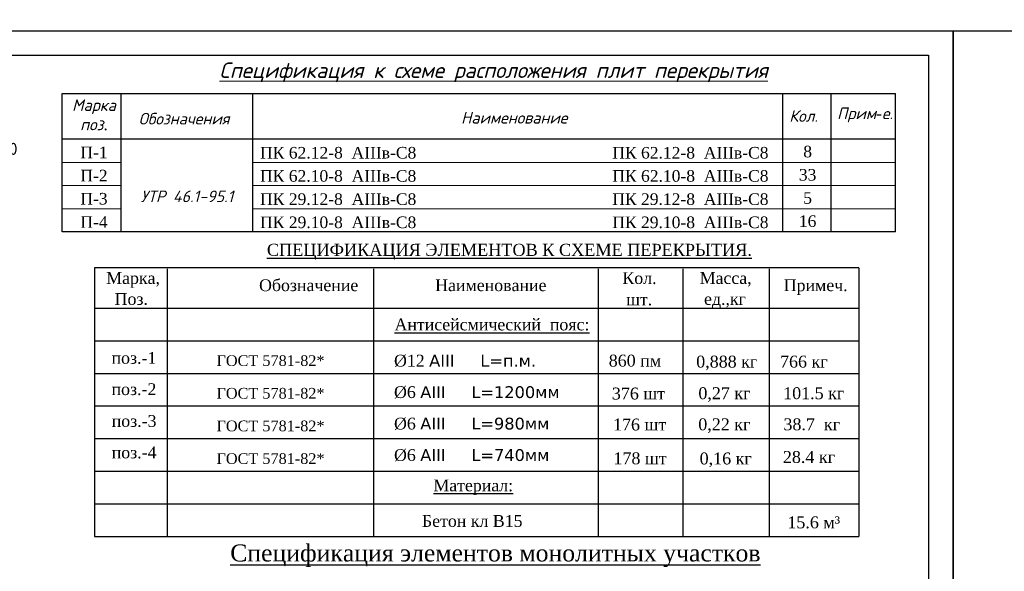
# Model space of a CAD drawing. Header units: millimetres. Extents: x 363306 to 7757304, y 1022887 to 1207196.
# Tile 671 of 1056: x 2279289 to 2299455, y 1077604 to 1088906. Entities that reach past the tile are written whole.
import ezdxf

# ---------------------------------------------------------------- set-up
doc = ezdxf.new("R2010")
doc.units = ezdxf.units.MM
for name, color, linetype in [('(002) Рамка', 7, 'Continuous'), ('0 @ 100', 7, 'Continuous'), ('PDF4_Text', 7, 'Continuous')]:
    doc.layers.add(name, color=color, linetype=linetype)
doc.layers.add('ПЛАН', color=250, linetype='Continuous', lineweight=30)
doc.styles.add('PDF ISOCPEUR', font='isocpeur.TTF')
doc.styles.add('Times New Roman', font='times.ttf')
doc.styles.add('WMF-Times New Roman0', font='times.ttf')
doc.styles.add('ГОСТ 2.304', font='isocpeui.ttf')

msp = doc.modelspace()

# ---------------------------------------------------------------- linework, layer by layer
at = {"lineweight": 30}
for p, q in [((2280159.539, 1087396.72, 0), (2297228.934, 1087396.72, 0)), ((2281364.232, 1084557.7, 0), (2281364.232, 1087396.72, 0)), ((2284065.346, 1084557.7, 0), (2284065.346, 1087396.72, 0)), ((2294916.044, 1084557.7, 0), (2294916.044, 1087396.72, 0)), ((2295904.443, 1087396.72, 0), (2295904.443, 1084557.7, 0)), ((2297228.934, 1084557.7, 0), (2297228.934, 1087396.72, 0)), ((2297228.934, 1086458.5, 0), (2280159.539, 1086458.5, 0)), ((2297228.934, 1084557.7, 0), (2280159.539, 1084557.7, 0)), ((2296477.573, 1083824.609, 0), (2280822.217, 1083824.609, 0)), ((2280822.217, 1083824.609, 0), (2280822.217, 1078315.318, 0)), ((2296477.573, 1083824.609, 0), (2296477.573, 1078315.318, 0)), ((2280822.217, 1078315.318, 0), (2296477.573, 1078315.318, 0))]:
    msp.add_line(p, q, dxfattribs=at)
at = {"lineweight": 0}
for p, q in [((2281364.232, 1085983.3, 0), (2280159.539, 1085983.3, 0)), ((2297228.934, 1085983.3, 0), (2284065.346, 1085983.3, 0)), ((2281364.232, 1085508.1, 0), (2280159.539, 1085508.1, 0)), ((2297228.934, 1085508.1, 0), (2284065.346, 1085508.1, 0)), ((2281364.232, 1085032.9, 0), (2280159.539, 1085032.9, 0)), ((2297228.934, 1085032.9, 0), (2284065.346, 1085032.9, 0))]:
    msp.add_line(p, q, dxfattribs=at)
for p, q in [((2280822.217, 1082998.155, 0), (2296477.573, 1082998.155, 0)), ((2280822.217, 1082329.178, 0), (2296477.573, 1082329.178, 0)), ((2280822.217, 1081660.202, 0), (2296477.573, 1081660.202, 0)), ((2280822.217, 1080991.225, 0), (2296477.573, 1080991.225, 0)), ((2280822.217, 1080322.248, 0), (2296477.573, 1080322.248, 0)), ((2280822.217, 1079653.272, 0), (2296477.573, 1079653.272, 0)), ((2280822.217, 1078984.295, 0), (2296477.573, 1078984.295, 0))]:
    msp.add_line(p, q)
at = {"color": 5}
for points in [[(2256404.77, 1088678.072), (2298404.77, 1088678.072), (2298404.77, 1058978.072), (2256404.77, 1058978.072)], [(2298404.77, 1088678.072), (2351262.779, 1088678.072), (2351262.779, 1058978.072), (2298404.77, 1058978.072)]]:
    msp.add_lwpolyline(points, close=True, dxfattribs=at)
at = {"color": 5, "lineweight": 30}
msp.add_lwpolyline([(2258404.77, 1088178.072), (2297904.77, 1088178.072), (2297904.77, 1059478.072), (2258404.77, 1059478.072)], close=True, dxfattribs=at)
at = {"elevation": 0}
for points in [[(2282311.209, 1083800.383), (2282311.209, 1078315.318)], [(2286534.073, 1083800.383), (2286534.073, 1078315.318)], [(2291134.057, 1083800.383), (2291134.057, 1078315.318)], [(2292874.062, 1083800.383), (2292874.062, 1078315.318)], [(2294637.582, 1083800.383), (2294637.582, 1078315.318)]]:
    msp.add_lwpolyline(points, dxfattribs=at)
at = {"layer": 'ПЛАН', "lineweight": 30, "ltscale": 100}
msp.add_line((2280159.539, 1084557.7, 0), (2280159.539, 1087396.72, 0), dxfattribs=at)

# ---------------------------------------------------------------- texts
at = {"layer": '(002) Рамка', "char_height": 220, "width": 5770.73325, "attachment_point": 5, "style": 'WMF-Times New Roman0'}
for insert in [(2284301.68, 1081919.097, 0), (2284301.68, 1081250.12, 0), (2284301.68, 1080581.144, 0), (2284301.68, 1079912.167, 0)]:
    msp.add_mtext('   ГОСТ 5781-82*', dxfattribs=dict(at, insert=insert))
at = {"style": 'Times New Roman'}
for s, height, p in [('Марка,', 241.7814, (2281061.781, 1083492.346, 0)), ('Кол.', 241.7814, (2291633.153, 1083491.39, 0)), ('Масса,', 241.7814, (2293215.955, 1083492.346, 0)), ('Обозначение', 241.78142, (2284191.389, 1083344.752, 0)), ('Наименование', 241.78142, (2287798.072, 1083344.752, 0)), ('Примеч.', 241.7814, (2294937.106, 1083344.752, 0)), ('Поз.', 241.7814, (2281233.609, 1083063.36, 0)), ('шт.', 241.7814, (2291711.088, 1083053.559, 0)), ('ед.,кг', 241.7814, (2293305.412, 1083063.36, 0)), ('%%UАнтисейсмический  пояс:', 241.78142, (2286966.392, 1082540.458, 0)), ('поз.-1', 241.7814, (2281170.3, 1081856.562, 0)), ('860 пм', 243.9354, (2291353.036, 1081798.912, 0)), ('0,888 кг', 243.9354, (2293144.818, 1081778.478, 0)), ('766 кг', 243.9354, (2294861.905, 1081778.362, 0)), ('поз.-2', 241.7814, (2281170.3, 1081215.169, 0)), ('376 шт', 243.9354, (2291417.56, 1081124.618, 0)), ('0,27 кг', 243.9354, (2293189.59, 1081131.114, 0)), ('101.5 кг', 243.9354, (2294926.493, 1081131.114, 0)), ('поз.-3', 241.7814, (2281173.662, 1080563.37, 0)), ('176 шт', 243.9354, (2291440.757, 1080489.58, 0)), ('0,22 кг', 243.9354, (2293187.709, 1080494.039, 0)), ('38.7  кг', 243.9354, (2294931.607, 1080494.039, 0)), ('поз.-4', 241.7814, (2281173.662, 1079918.62, 0)), ('178 шт', 243.9354, (2291450.005, 1079797.507, 0)), ('0,16 кг', 243.9354, (2293215.738, 1079794.224, 0)), ('28.4 кг', 243.9354, (2294920.539, 1079825.063, 0)), ('%%UМатериал:', 241.78142, (2287761.654, 1079243.461, 0)), ('Бетон кл В15', 241.78142, (2287527.557, 1078515.036, 0))]:
    msp.add_text(s, height=height, dxfattribs=at).set_placement(p)
at = {"lineweight": 0, "style": 'Times New Roman'}
for s, insert, char_height, width, attachment_point in [('{\\fISOCPEUR|b0|i0|c204|p34; \\fISOCPEUR|b1|i0|c204|p34;\\P\\fISOCPEUR|b0|i1|c204|p34;\\LСпецификация к схеме расположения плит перекрытия}', (2288995.881, 1088556.983, 0), 316.8, 18068.71728, 2), ('{\\fISOCPEUR|b0|i1|c204|p34;Марка}\\P{\\fISOCPEUR|b0|i1|c204|p34;поз}.', (2280810.499, 1086954.38, 0), 237.6, 1584, 5), ('{\\fISOCPEUR|b0|i1|c204|p34;Обозначения}', (2282655.078, 1086877.42, 0), 237.6, 4752, 5), ('{\\fISOCPEUR|b0|i1|c204|p34;Наименование}', (2289417.926, 1086896.32, 0), 237.6, 4058.79213, 5), ('{\\fISOCPEUR|b0|i1|c204|p34;Кол.}', (2295343.005, 1086932.196, 0), 237.6, 1584, 5), ('{\\fISOCPEUR|b0|i1|c204|p34;Прим}-{\\fISOCPEUR|b0|i1|c204|p34;е.}', (2296601.816, 1086954.485, 0), 237.6, 1584, 5), ('\\pi554.39921;ПК 62.12-8  AIIIв-С8', (2196741.365, 1086177.532, 0), 237.6, 5680.01686, 4), ('\\pi554.39921;ПК 62.12-8  AIIIв-С8 ', (2203955.211, 1086177.532, 0), 237.6, 5680.01686, 4), ('\\pi554.39921;ПК 62.12-8  AIIIв-С8', (2283658.032, 1086177.532, 0), 237.6, 5680.01686, 4), ('\\pi554.39921;ПК 62.12-8  AIIIв-С8 ', (2290871.878, 1086177.532, 0), 237.6, 5680.01686, 4), ('8', (2295426.965, 1086201.996, 0), 237.6, 1584, 5), ('П-1', (2280810.499, 1086186.762, 0), 237.6, 1584, 5), ('\\pi554.39921;ПК 62.10-8  AIIIв-С8', (2196741.365, 1085702.332, 0), 237.6, 5680.01686, 4), ('\\pi554.39921;ПК 62.10-8  AIIIв-С8 ', (2203955.211, 1085702.332, 0), 237.6, 5680.01686, 4), ('\\pi554.39921;ПК 62.10-8  AIIIв-С8', (2283658.032, 1085702.332, 0), 237.6, 5680.01686, 4), ('\\pi554.39921;ПК 62.10-8  AIIIв-С8 ', (2290871.878, 1085702.332, 0), 237.6, 5680.01686, 4), ('П-2', (2280810.499, 1085711.562, 0), 237.6, 1584, 5), ('33', (2295426.965, 1085726.796, 0), 237.6, 1584, 5), ('\\pi554.39921;ПК 29.12-8  AIIIв-С8', (2196741.365, 1085227.132, 0), 237.6, 5680.01686, 4), ('\\pi554.39921;ПК 29.12-8  AIIIв-С8', (2203955.211, 1085227.132, 0), 237.6, 5680.01686, 4), ('\\pi554.39921;ПК 29.12-8  AIIIв-С8', (2283658.032, 1085227.132, 0), 237.6, 5680.01686, 4), ('\\pi554.39921;ПК 29.12-8  AIIIв-С8', (2290871.878, 1085227.132, 0), 237.6, 5680.01686, 4), ('П-3', (2280810.499, 1085236.362, 0), 237.6, 1584, 5), ('{\\fISOCPEUR|b0|i1|c204|p34;УТР 46.1-95.1}', (2282715.658, 1085286.424, 0), 237.6, 5190.88453, 5), ('5', (2295426.965, 1085251.596, 0), 237.6, 1584, 5), ('\\pi554.39921;ПК 29.10-8  AIIIв-С8', (2196741.365, 1084751.932, 0), 237.6, 5680.01686, 4), ('\\pi554.39921;ПК 29.10-8  AIIIв-С8', (2203955.211, 1084751.932, 0), 237.6, 5680.01686, 4), ('\\pi554.39921;ПК 29.10-8  AIIIв-С8', (2283658.032, 1084751.932, 0), 237.6, 5680.01686, 4), ('\\pi554.39921;ПК 29.10-8  AIIIв-С8', (2290871.878, 1084751.932, 0), 237.6, 5680.01686, 4), ('П-4', (2280810.499, 1084761.162, 0), 237.6, 1584, 5), ('16', (2295426.965, 1084776.396, 0), 237.6, 1584, 5)]:
    msp.add_mtext(s, dxfattribs=dict(at, insert=insert, char_height=char_height, width=width, attachment_point=attachment_point))
at = {"style": 'Times New Roman'}
for s, insert, char_height, width, attachment_point in [('{\\LСПЕЦИФИКАЦИЯ ЭЛЕМЕНТОВ К СХЕМЕ ПЕРЕКРЫТИЯ.}', (2284352.182, 1084313.826, 0), 246.84, 15497.02666, 1), ('    %%C12 {\\fVerdana|b0|i0|c204|p34;АIII     L=п.м.}', (2286590.193, 1081915.428, 0), 241.78142, 4916.22217, 4), ('    %%C6 {\\fVerdana|b0|i0|c204|p34;АIII     L=1200мм}', (2286590.193, 1081270.678, 0), 241.78142, 4916.22217, 4), ('    %%C6 {\\fVerdana|b0|i0|c204|p34;АIII     L=980мм}', (2286590.193, 1080625.928, 0), 241.78142, 4916.22217, 4), ('    %%C6 {\\fVerdana|b0|i0|c204|p34;АIII     L=740мм}', (2286590.193, 1079981.177, 0), 241.78142, 4916.22217, 4)]:
    msp.add_mtext(s, dxfattribs=dict(at, insert=insert, char_height=char_height, width=width, attachment_point=attachment_point))
at = {"linetype": 'ByBlock', "lineweight": 0, "insert": (2295012.486, 1078728.829, 0), "char_height": 243.9354, "width": 1603.34749, "attachment_point": 1, "style": 'Times New Roman'}
msp.add_mtext('15.6 м³', dxfattribs=at)
at = {"color": 0, "insert": (2283600.451, 1078154.255, 0), "char_height": 351.80251, "attachment_point": 1, "style": 'Times New Roman'}
msp.add_mtext('{\\H0.9906x;\\LСпецификация элементов монолитных участков \\H1.009x; }', dxfattribs=at)
at = {"layer": '0 @ 100', "color": 7, "insert": (761996.908, 1075986.433), "char_height": 318.940213, "width": 19697.5359, "attachment_point": 4, "style": 'ГОСТ 2.304'}
msp.add_mtext('\\pi5457.36288;{\\fISOCPEUR|b1|i1|c204|p34;Характеристика участка строительства:\\P\\pi0;\\P}Расчетная зимняя температура воздух 15 °С.\\PСкоростной напор ветра   - 38кг/м2.\\PВес снегового покрова    - 50кг/м2.\\PКлассификация зданий по функциональной пожарной опасности - Ф 4.1 \\PКоэффициент надежности по назначению - 0.95\\P\\P^IПроектом разработано подъёмник для мало мобильных граждан населения грузоподъемностью 250 кг. скоростью 0,25 см/с. Двери шахт подъёмника противопожарные с пределом огнестойкости El 30. Подъёмники оборудованы кабинами габаритами 1500х1500 мм, ширина дверей кабины обеспечивает проезд инвалидной коляски. Для экстренных случаев подъёмник оснащен дополнительным аккумулятором и механическим спуском для безопасного спуска пассажира в нулевую отметку. Так же в дверях подъёмника установлены замки датчики которые открываются с ключевыми картами, чтобы открыть двери подъёмника.\\P^IС внешней и внутренней стороны наружных стен предусмотрено обшивка из аквапанелей толщиной 12,5мм с утеплением из минераловатной ваты на кварцевой основе, А =0,040 Вт/мС, толщиной 100мм. (по теплотехническому расчету). Наружная отделка из органическое стекло.\\P^IПодрядчик обязан предоставить заказчику сертификаты соответствия и пожарной безопасности на фасадную систему и все применяемые в данной системе материалы и изделия.\\PКонструкции, изделия и материалы применены по действующим стандартам, ТУ, сертификатам. На путях эвакуации используются отделочные материалы, соответствующие требованиям п. 5.25 ШНК 2.01.02-04.\\PОтделка стен с внутренней стороны окраска водоэмульсионными красками светлых тонов. Во внутренней и наружной отделке использованы современные отделочные материалы используемые на территории Республики Узбекистан.\\P^IКрыша - скатная из металлических профилированных листов с полимерными покрытиями с обеих сторон толщ.0,55мм по металлическим конструкциям.\\P^IПо периметру наружных стен устраивается бетонная отмостка. Бетон кл.В 7,5 шириной 1000 мм, толщиной 50 мм по гравийному основанию толщиной 100 мм -150 мм.\\P^IВсе строительно-монтажные работы вести согласно указаний соответствующих строительных норм и проекта производства работ (П.П.Р.) на основании ШНК 3.01.01 - 03 и КМК 3.01.02 - 00.', dxfattribs=at)
at = {"layer": 'PDF4_Text', "insert": (2277788.45, 1086134.329, 0), "char_height": 249.9996, "attachment_point": 7, "style": 'PDF ISOCPEUR'}
msp.add_mtext('4Ø10А400', dxfattribs=at)

doc.saveas('drawing.dxf')
